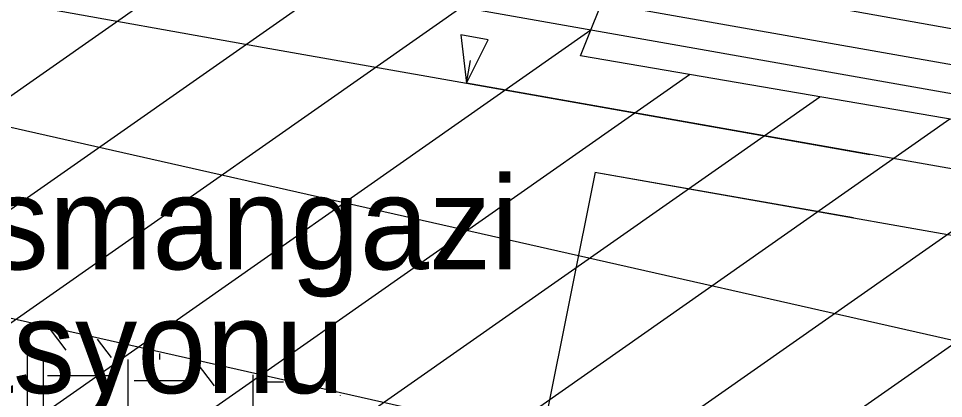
# Model space of a CAD drawing. Extents: x 419101 to 420177, y 4451541 to 4452254.
# Drawn here: x 419617.81 to 419637.71, y 4451924.18 to 4451932.35 of the extents above; entities that cross this region are included whole.
import ezdxf

# ---------------------------------------------------------------- set-up
doc = ezdxf.new("R2010")
doc.units = 0
for name, color, linetype in [('3_HALİHAZIR', 7, 'Continuous'), ('Level 41', 7, 'Continuous'), ('Level 53', 7, 'Continuous'), ('Level 62', 7, 'Continuous')]:
    doc.layers.add(name, color=color, linetype=linetype)

msp = doc.modelspace()

# ---------------------------------------------------------------- linework, layer by layer
at = {"layer": '3_HALİHAZIR'}
for points in [[(419637.635, 4451932.17), (419604.12, 4451938.153), (419601.003, 4451920.797), (419637.344, 4451914.373), (419637.452, 4451914.967)], [(419637.452, 4451914.967), (419640.481, 4451931.662), (419637.635, 4451932.17)]]:
    msp.add_lwpolyline(points, dxfattribs=at)
at = {"layer": 'Level 41'}
for p, q in [((419617.993, 4451925.663), (419617.993, 4451923.895)), ((419618.832, 4451925.221), (419618.476, 4451925.689)), ((419619.806, 4451925.061), (419619.508, 4451925.452)), ((419618.347, 4451923.25), (419618.347, 4451925.018)), ((419620.168, 4451923.25), (419620.168, 4451925.018)), ((419620.839, 4451925.147), (419620.839, 4451925.018)), ((419622.026, 4451924.45), (419621.635, 4451924.964)), ((419618.429, 4451924.675), (419619.772, 4451924.675)), ((419622.854, 4451923.25), (419622.854, 4451924.685)), ((419620.291, 4451924.569), (419621.634, 4451924.569)), ((419623.008, 4451924.535), (419623.507, 4451924.535)), ((419624.729, 4451924.254), (419624.729, 4451924.245))]:
    msp.add_line(p, q, dxfattribs=at)
at = {"layer": 'Level 53'}
for p, q in [((419610.055, 4451925.38), (419624.94, 4451935.802)), ((419609.568, 4451922.597), (419627.721, 4451935.308)), ((419610.735, 4451920.973), (419630.502, 4451934.814)), ((419771.234, 4451907.789), (419627.822, 4451933.129)), ((419617.881, 4451932.659), (419623.091, 4451931.729)), ((419627.722, 4451932.529), (419771.144, 4451907.189)), ((419613.414, 4451920.407), (419630.122, 4451932.106)), ((419627.912, 4451931.889), (419627.322, 4451931.999)), ((419627.322, 4451931.999), (419627.442, 4451930.959)), ((419627.442, 4451930.959), (419627.912, 4451931.889)), ((419623.091, 4451931.729), (419627.442, 4451930.959)), ((419627.442, 4451930.959), (419627.532, 4451931.449)), ((419616.093, 4451919.841), (419632.241, 4451931.148)), ((419771.564, 4451905.499), (419627.442, 4451930.959)), ((419627.442, 4451930.959), (419636.122, 4451929.429)), ((419618.772, 4451919.276), (419635.043, 4451930.669)), ((419621.451, 4451918.71), (419637.845, 4451930.189)), ((419624.13, 4451918.144), (419640.647, 4451929.709)), ((419631.19, 4451920.646), (419643.449, 4451929.23)), ((419630.212, 4451929.049), (419628.542, 4451920.739)), ((419630.202, 4451929.049), (419635.772, 4451928.069)), ((419630.202, 4451929.049), (419748.373, 4451908.169))]:
    msp.add_line(p, q, dxfattribs=at)
msp.add_lwpolyline([(419747.403, 4451914.173), (419747.403, 4451913.294), (419746.354, 4451911.616), (419629.899, 4451931.549), (419631.158, 4451934.697), (419612.273, 4451938.054), (419609.335, 4451921.268), (419628.22, 4451917.281), (419629.059, 4451921.058), (419684.454, 4451910.357), (419745.305, 4451899.865), (419745.095, 4451897.347), (419785.173, 4451892.101), (419787.481, 4451905.95), (419788.11, 4451908.258), (419757.7, 4451913.118)], dxfattribs=at)
at = {"layer": 'Level 62'}
msp.add_line((419608.862, 4451931.992), (419697.858, 4451911.906), dxfattribs=at)
msp.add_lwpolyline([(419607.923, 4451928.103), (419684.545, 4451910.811), (419682.417, 4451898.447), (419678.972, 4451896.105), (419622.731, 4451907.868), (419604.232, 4451912.19)], dxfattribs=at)

# ---------------------------------------------------------------- texts
at = {"layer": '3_HALİHAZIR'}
for s, p in [('Bursaray Osmangazi', (419603.596, 4451926.957)), ('Ýstasyonu', (419612.334, 4451924.295))]:
    msp.add_text(s, height=2, dxfattribs=at).set_placement(p)

doc.saveas('drawing.dxf')
